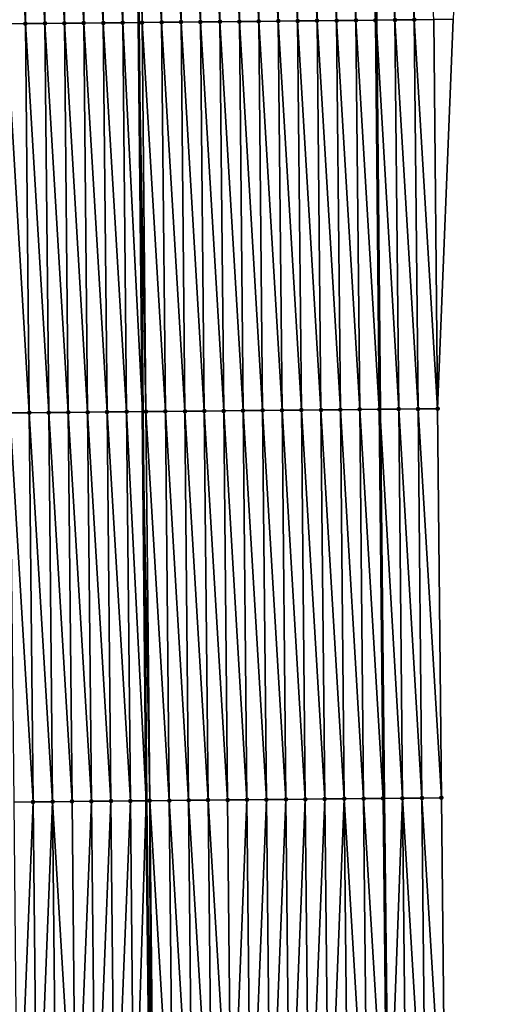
# Model space of a CAD drawing. Header units: feet. Extents: x 2010743 to 2022806, y 818705 to 837694.
# Tile 315 of 531: x 2011496 to 2011521, y 829043 to 829094. Entities that reach past the tile are written whole.
import ezdxf

# ---------------------------------------------------------------- set-up
doc = ezdxf.new("R2010")
doc.units = ezdxf.units.FT
doc.header["$MEASUREMENT"] = 0
for name, color, linetype, lineweight in [('EP_Travel Lane', 172, 'Continuous', 53), ('Road Shots', 141, 'Continuous', 100), ('STRIPING', 60, 'Continuous', 53)]:
    doc.layers.add(name, color=color, linetype=linetype, lineweight=lineweight)
doc.layers.add('I-77-MM17-21_NB-Surface-Border', color=7, linetype='Continuous')
doc.layers.add('I-77-MM17-21_NB-Surface-TIN', color=7, linetype='Continuous')

msp = doc.modelspace()

# ---------------------------------------------------------------- linework, layer by layer
at = {"layer": 'EP_Travel Lane'}
msp.add_polyline3d([(2011512.584, 829273.989, 318.244), (2011512.796, 829253.99, 318.126), (2011512.996, 829233.961, 318.023), (2011513.192, 829213.963, 317.877), (2011513.389, 829193.964, 317.745), (2011513.585, 829173.965, 317.621), (2011513.782, 829153.967, 317.5), (2011513.978, 829133.968, 317.355), (2011514.174, 829113.97, 317.235), (2011514.371, 829093.971, 317.101), (2011514.567, 829073.972, 316.995), (2011514.764, 829053.974, 316.873), (2011514.985, 829033.986, 316.753), (2011515.215, 829013.988, 316.662), (2011515.446, 828993.99, 316.527), (2011515.676, 828973.991, 316.415), (2011515.906, 828953.993, 316.282), (2011516.137, 828933.995, 316.151), (2011516.367, 828913.996, 316.02), (2011516.597, 828893.998, 315.889), (2011516.827, 828874, 315.772), (2011517.058, 828854.001, 315.672), (2011517.273, 828834.007, 315.552), (2011517.484, 828814.009, 315.422)], dxfattribs=at)
at = {"layer": 'I-77-MM17-21_NB-Surface-Border', "color": 3, "linetype": 'Continuous', "lineweight": -3}
msp.add_polyline3d([(2011514.534, 829274.011, 318.177), (2011514.758, 829254.012, 318.068), (2011516.96, 829234.001, 317.894), (2011517.157, 829214.002, 317.766), (2011518.353, 829194.014, 317.605), (2011518.55, 829174.015, 317.478), (2011518.746, 829154.016, 317.352), (2011517.942, 829134.008, 317.241), (2011519.139, 829114.019, 317.089), (2011518.335, 829094.011, 316.988), (2011517.532, 829074.002, 316.91), (2011517.728, 829054.003, 316.783), (2011517.932, 829034.017, 316.663), (2011519.139, 829014.029, 316.534), (2011519.345, 828994.031, 316.404), (2011519.552, 828974.032, 316.292), (2011520.758, 828954.044, 316.128), (2011520.965, 828934.045, 315.991), (2011520.171, 828914.036, 315.896), (2011521.378, 828894.048, 315.742), (2011520.584, 828874.039, 315.654), (2011519.791, 828854.03, 315.581), (2011520, 828834.036, 315.468), (2011518.211, 828814.016, 315.402)], dxfattribs=at)
at = {"layer": 'I-77-MM17-21_NB-Surface-TIN', "color": 128, "linetype": 'Continuous', "lineweight": -3}
for points in [[(2011496.336, 829093.792, 317.447), (2011496.14, 829113.79, 317.579), (2011495.14, 829113.78, 317.593)], [(2011495.337, 829093.782, 317.461), (2011496.336, 829093.792, 317.447), (2011495.14, 829113.78, 317.593)], [(2011497.336, 829093.802, 317.428), (2011497.14, 829113.8, 317.559), (2011496.14, 829113.79, 317.579)], [(2011496.336, 829093.792, 317.447), (2011497.336, 829093.802, 317.428), (2011496.14, 829113.79, 317.579)], [(2011498.336, 829093.812, 317.412), (2011498.14, 829113.81, 317.541), (2011497.14, 829113.8, 317.559)], [(2011497.336, 829093.802, 317.428), (2011498.336, 829093.812, 317.412), (2011497.14, 829113.8, 317.559)], [(2011499.336, 829093.821, 317.393), (2011499.14, 829113.82, 317.526), (2011498.14, 829113.81, 317.541)], [(2011498.336, 829093.812, 317.412), (2011499.336, 829093.821, 317.393), (2011498.14, 829113.81, 317.541)], [(2011500.336, 829093.831, 317.383), (2011500.14, 829113.83, 317.514), (2011499.14, 829113.82, 317.526)], [(2011499.336, 829093.821, 317.393), (2011500.336, 829093.831, 317.383), (2011499.14, 829113.82, 317.526)], [(2011501.336, 829093.841, 317.376), (2011501.14, 829113.84, 317.509), (2011500.14, 829113.83, 317.514)], [(2011500.336, 829093.831, 317.383), (2011501.336, 829093.841, 317.376), (2011500.14, 829113.83, 317.514)], [(2011501.14, 829113.84, 317.509), (2011502.152, 829093.849, 317.36), (2011501.955, 829113.848, 317.492)], [(2011501.336, 829093.841, 317.376), (2011502.152, 829093.849, 317.36), (2011501.14, 829113.84, 317.509)], [(2011502.336, 829093.851, 317.357), (2011502.14, 829113.85, 317.488), (2011501.955, 829113.848, 317.492)], [(2011502.336, 829093.851, 317.357), (2011501.955, 829113.848, 317.492), (2011502.152, 829093.849, 317.36)], [(2011503.336, 829093.861, 317.326), (2011503.14, 829113.86, 317.464), (2011502.14, 829113.85, 317.488)], [(2011502.336, 829093.851, 317.357), (2011503.336, 829093.861, 317.326), (2011502.14, 829113.85, 317.488)], [(2011504.336, 829093.871, 317.294), (2011504.14, 829113.87, 317.431), (2011503.14, 829113.86, 317.464)], [(2011503.336, 829093.861, 317.326), (2011504.336, 829093.871, 317.294), (2011503.14, 829113.86, 317.464)], [(2011505.336, 829093.881, 317.272), (2011505.14, 829113.88, 317.411), (2011504.14, 829113.87, 317.431)], [(2011504.336, 829093.871, 317.294), (2011505.336, 829093.881, 317.272), (2011504.14, 829113.87, 317.431)], [(2011506.336, 829093.891, 317.253), (2011506.14, 829113.89, 317.39), (2011505.14, 829113.88, 317.411)], [(2011505.336, 829093.881, 317.272), (2011506.336, 829093.891, 317.253), (2011505.14, 829113.88, 317.411)], [(2011507.336, 829093.901, 317.232), (2011507.139, 829113.9, 317.373), (2011506.14, 829113.89, 317.39)], [(2011506.336, 829093.891, 317.253), (2011507.336, 829093.901, 317.232), (2011506.14, 829113.89, 317.39)], [(2011508.336, 829093.911, 317.22), (2011508.139, 829113.909, 317.359), (2011507.139, 829113.9, 317.373)], [(2011507.336, 829093.901, 317.232), (2011508.336, 829093.911, 317.22), (2011507.139, 829113.9, 317.373)], [(2011509.336, 829093.921, 317.205), (2011509.139, 829113.919, 317.345), (2011508.139, 829113.909, 317.359)], [(2011508.336, 829093.911, 317.22), (2011509.336, 829093.921, 317.205), (2011508.139, 829113.909, 317.359)], [(2011510.336, 829093.931, 317.187), (2011510.139, 829113.929, 317.33), (2011509.139, 829113.919, 317.345)], [(2011509.336, 829093.921, 317.205), (2011510.336, 829093.931, 317.187), (2011509.139, 829113.919, 317.345)], [(2011511.336, 829093.941, 317.171), (2011511.139, 829113.939, 317.314), (2011510.139, 829113.929, 317.33)], [(2011510.336, 829093.931, 317.187), (2011511.336, 829093.941, 317.171), (2011510.139, 829113.929, 317.33)], [(2011512.336, 829093.951, 317.154), (2011512.139, 829113.949, 317.295), (2011511.139, 829113.939, 317.314)], [(2011511.336, 829093.941, 317.171), (2011512.336, 829093.951, 317.154), (2011511.139, 829113.939, 317.314)], [(2011513.336, 829093.961, 317.136), (2011513.139, 829113.959, 317.276), (2011512.139, 829113.949, 317.295)], [(2011512.336, 829093.951, 317.154), (2011513.336, 829093.961, 317.136), (2011512.139, 829113.949, 317.295)], [(2011514.336, 829093.971, 317.102), (2011514.139, 829113.969, 317.236), (2011513.139, 829113.959, 317.276)], [(2011513.336, 829093.961, 317.136), (2011514.336, 829093.971, 317.102), (2011513.139, 829113.959, 317.276)], [(2011514.139, 829113.969, 317.236), (2011514.371, 829093.971, 317.101), (2011514.174, 829113.97, 317.235)], [(2011514.336, 829093.971, 317.102), (2011514.371, 829093.971, 317.101), (2011514.139, 829113.969, 317.236)], [(2011515.336, 829093.981, 317.076), (2011515.139, 829113.979, 317.207), (2011514.174, 829113.97, 317.235)], [(2011515.336, 829093.981, 317.076), (2011514.174, 829113.97, 317.235), (2011514.371, 829093.971, 317.101)], [(2011516.335, 829093.991, 317.049), (2011516.139, 829113.989, 317.184), (2011515.139, 829113.979, 317.207)], [(2011515.336, 829093.981, 317.076), (2011516.335, 829093.991, 317.049), (2011515.139, 829113.979, 317.207)], [(2011516.335, 829093.991, 317.049), (2011517.335, 829094.001, 317.019), (2011516.139, 829113.989, 317.184)], [(2011517.532, 829074.002, 316.91), (2011517.335, 829094.001, 317.019), (2011516.335, 829093.991, 317.049)], [(2011517.532, 829074.002, 316.91), (2011518.335, 829094.011, 316.988), (2011517.335, 829094.001, 317.019)], [(2011496.533, 829073.793, 317.327), (2011496.336, 829093.792, 317.447), (2011495.337, 829093.782, 317.461)], [(2011495.533, 829073.783, 317.345), (2011496.533, 829073.793, 317.327), (2011495.337, 829093.782, 317.461)], [(2011497.533, 829073.803, 317.31), (2011497.336, 829093.802, 317.428), (2011496.336, 829093.792, 317.447)], [(2011496.533, 829073.793, 317.327), (2011497.533, 829073.803, 317.31), (2011496.336, 829093.792, 317.447)], [(2011498.533, 829073.813, 317.292), (2011498.336, 829093.812, 317.412), (2011497.336, 829093.802, 317.428)], [(2011497.533, 829073.803, 317.31), (2011498.533, 829073.813, 317.292), (2011497.336, 829093.802, 317.428)], [(2011499.533, 829073.823, 317.274), (2011499.336, 829093.821, 317.393), (2011498.336, 829093.812, 317.412)], [(2011498.533, 829073.813, 317.292), (2011499.533, 829073.823, 317.274), (2011498.336, 829093.812, 317.412)], [(2011500.533, 829073.833, 317.261), (2011500.336, 829093.831, 317.383), (2011499.336, 829093.821, 317.393)], [(2011499.533, 829073.823, 317.274), (2011500.533, 829073.833, 317.261), (2011499.336, 829093.821, 317.393)], [(2011501.533, 829073.843, 317.246), (2011501.336, 829093.841, 317.376), (2011500.336, 829093.831, 317.383)], [(2011500.533, 829073.833, 317.261), (2011501.533, 829073.843, 317.246), (2011500.336, 829093.831, 317.383)], [(2011501.336, 829093.841, 317.376), (2011502.348, 829073.851, 317.23), (2011502.152, 829093.849, 317.36)], [(2011501.533, 829073.843, 317.246), (2011502.348, 829073.851, 317.23), (2011501.336, 829093.841, 317.376)], [(2011502.533, 829073.853, 317.226), (2011502.336, 829093.851, 317.357), (2011502.152, 829093.849, 317.36)], [(2011502.533, 829073.853, 317.226), (2011502.152, 829093.849, 317.36), (2011502.348, 829073.851, 317.23)], [(2011503.533, 829073.863, 317.207), (2011503.336, 829093.861, 317.326), (2011502.336, 829093.851, 317.357)], [(2011502.533, 829073.853, 317.226), (2011503.533, 829073.863, 317.207), (2011502.336, 829093.851, 317.357)], [(2011504.533, 829073.872, 317.179), (2011504.336, 829093.871, 317.294), (2011503.336, 829093.861, 317.326)], [(2011503.533, 829073.863, 317.207), (2011504.533, 829073.872, 317.179), (2011503.336, 829093.861, 317.326)], [(2011505.532, 829073.882, 317.157), (2011505.336, 829093.881, 317.272), (2011504.336, 829093.871, 317.294)], [(2011504.533, 829073.872, 317.179), (2011505.532, 829073.882, 317.157), (2011504.336, 829093.871, 317.294)], [(2011506.532, 829073.892, 317.136), (2011506.336, 829093.891, 317.253), (2011505.336, 829093.881, 317.272)], [(2011505.532, 829073.882, 317.157), (2011506.532, 829073.892, 317.136), (2011505.336, 829093.881, 317.272)], [(2011507.532, 829073.902, 317.118), (2011507.336, 829093.901, 317.232), (2011506.336, 829093.891, 317.253)], [(2011506.532, 829073.892, 317.136), (2011507.532, 829073.902, 317.118), (2011506.336, 829093.891, 317.253)], [(2011508.532, 829073.912, 317.107), (2011508.336, 829093.911, 317.22), (2011507.336, 829093.901, 317.232)], [(2011507.532, 829073.902, 317.118), (2011508.532, 829073.912, 317.107), (2011507.336, 829093.901, 317.232)], [(2011509.532, 829073.922, 317.096), (2011509.336, 829093.921, 317.205), (2011508.336, 829093.911, 317.22)], [(2011508.532, 829073.912, 317.107), (2011509.532, 829073.922, 317.096), (2011508.336, 829093.911, 317.22)], [(2011510.532, 829073.932, 317.083), (2011510.336, 829093.931, 317.187), (2011509.336, 829093.921, 317.205)], [(2011509.532, 829073.922, 317.096), (2011510.532, 829073.932, 317.083), (2011509.336, 829093.921, 317.205)], [(2011511.532, 829073.942, 317.066), (2011511.336, 829093.941, 317.171), (2011510.336, 829093.931, 317.187)], [(2011510.532, 829073.932, 317.083), (2011511.532, 829073.942, 317.066), (2011510.336, 829093.931, 317.187)], [(2011512.532, 829073.952, 317.049), (2011512.336, 829093.951, 317.154), (2011511.336, 829093.941, 317.171)], [(2011511.532, 829073.942, 317.066), (2011512.532, 829073.952, 317.049), (2011511.336, 829093.941, 317.171)], [(2011513.532, 829073.962, 317.027), (2011513.336, 829093.961, 317.136), (2011512.336, 829093.951, 317.154)], [(2011512.532, 829073.952, 317.049), (2011513.532, 829073.962, 317.027), (2011512.336, 829093.951, 317.154)], [(2011514.532, 829073.972, 316.995), (2011514.336, 829093.971, 317.102), (2011513.336, 829093.961, 317.136)], [(2011513.532, 829073.962, 317.027), (2011514.532, 829073.972, 316.995), (2011513.336, 829093.961, 317.136)], [(2011514.336, 829093.971, 317.102), (2011514.567, 829073.972, 316.995), (2011514.371, 829093.971, 317.101)], [(2011514.532, 829073.972, 316.995), (2011514.567, 829073.972, 316.995), (2011514.336, 829093.971, 317.102)], [(2011515.532, 829073.982, 316.97), (2011515.336, 829093.981, 317.076), (2011514.371, 829093.971, 317.101)], [(2011515.532, 829073.982, 316.97), (2011514.371, 829093.971, 317.101), (2011514.567, 829073.972, 316.995)], [(2011516.532, 829073.992, 316.943), (2011516.335, 829093.991, 317.049), (2011515.336, 829093.981, 317.076)], [(2011515.532, 829073.982, 316.97), (2011516.532, 829073.992, 316.943), (2011515.336, 829093.981, 317.076)], [(2011516.532, 829073.992, 316.943), (2011517.532, 829074.002, 316.91), (2011516.335, 829093.991, 317.049)], [(2011496.729, 829053.794, 317.202), (2011496.533, 829073.793, 317.327), (2011495.533, 829073.783, 317.345)], [(2011495.729, 829053.784, 317.22), (2011496.729, 829053.794, 317.202), (2011495.533, 829073.783, 317.345)], [(2011497.729, 829053.804, 317.183), (2011497.533, 829073.803, 317.31), (2011496.533, 829073.793, 317.327)], [(2011496.729, 829053.794, 317.202), (2011497.729, 829053.804, 317.183), (2011496.533, 829073.793, 317.327)], [(2011498.729, 829053.814, 317.164), (2011498.533, 829073.813, 317.292), (2011497.533, 829073.803, 317.31)], [(2011497.729, 829053.804, 317.183), (2011498.729, 829053.814, 317.164), (2011497.533, 829073.803, 317.31)], [(2011499.729, 829053.824, 317.147), (2011499.533, 829073.823, 317.274), (2011498.533, 829073.813, 317.292)], [(2011498.729, 829053.814, 317.164), (2011499.729, 829053.824, 317.147), (2011498.533, 829073.813, 317.292)], [(2011500.729, 829053.834, 317.135), (2011500.533, 829073.833, 317.261), (2011499.533, 829073.823, 317.274)], [(2011499.729, 829053.824, 317.147), (2011500.729, 829053.834, 317.135), (2011499.533, 829073.823, 317.274)], [(2011501.729, 829053.844, 317.125), (2011501.533, 829073.843, 317.246), (2011500.533, 829073.833, 317.261)], [(2011500.729, 829053.834, 317.135), (2011501.729, 829053.844, 317.125), (2011500.533, 829073.833, 317.261)], [(2011501.533, 829073.843, 317.246), (2011502.545, 829053.852, 317.107), (2011502.348, 829073.851, 317.23)], [(2011501.729, 829053.844, 317.125), (2011502.545, 829053.852, 317.107), (2011501.533, 829073.843, 317.246)], [(2011502.729, 829053.854, 317.103), (2011502.533, 829073.853, 317.226), (2011502.348, 829073.851, 317.23)], [(2011502.729, 829053.854, 317.103), (2011502.348, 829073.851, 317.23), (2011502.545, 829053.852, 317.107)], [(2011503.729, 829053.864, 317.082), (2011503.533, 829073.863, 317.207), (2011502.533, 829073.853, 317.226)], [(2011502.729, 829053.854, 317.103), (2011503.729, 829053.864, 317.082), (2011502.533, 829073.853, 317.226)], [(2011504.729, 829053.874, 317.055), (2011504.533, 829073.872, 317.179), (2011503.533, 829073.863, 317.207)], [(2011503.729, 829053.864, 317.082), (2011504.729, 829053.874, 317.055), (2011503.533, 829073.863, 317.207)], [(2011505.729, 829053.884, 317.029), (2011505.532, 829073.882, 317.157), (2011504.533, 829073.872, 317.179)], [(2011504.729, 829053.874, 317.055), (2011505.729, 829053.884, 317.029), (2011504.533, 829073.872, 317.179)], [(2011506.729, 829053.894, 317.007), (2011506.532, 829073.892, 317.136), (2011505.532, 829073.882, 317.157)], [(2011505.729, 829053.884, 317.029), (2011506.729, 829053.894, 317.007), (2011505.532, 829073.882, 317.157)], [(2011507.729, 829053.904, 316.993), (2011507.532, 829073.902, 317.118), (2011506.532, 829073.892, 317.136)], [(2011506.729, 829053.894, 317.007), (2011507.729, 829053.904, 316.993), (2011506.532, 829073.892, 317.136)], [(2011508.729, 829053.914, 316.978), (2011508.532, 829073.912, 317.107), (2011507.532, 829073.902, 317.118)], [(2011507.729, 829053.904, 316.993), (2011508.729, 829053.914, 316.978), (2011507.532, 829073.902, 317.118)], [(2011509.729, 829053.923, 316.966), (2011509.532, 829073.922, 317.096), (2011508.532, 829073.912, 317.107)], [(2011508.729, 829053.914, 316.978), (2011509.729, 829053.923, 316.966), (2011508.532, 829073.912, 317.107)], [(2011510.729, 829053.933, 316.953), (2011510.532, 829073.932, 317.083), (2011509.532, 829073.922, 317.096)], [(2011509.729, 829053.923, 316.966), (2011510.729, 829053.933, 316.953), (2011509.532, 829073.922, 317.096)], [(2011511.729, 829053.943, 316.939), (2011511.532, 829073.942, 317.066), (2011510.532, 829073.932, 317.083)], [(2011510.729, 829053.933, 316.953), (2011511.729, 829053.943, 316.939), (2011510.532, 829073.932, 317.083)], [(2011512.729, 829053.953, 316.923), (2011512.532, 829073.952, 317.049), (2011511.532, 829073.942, 317.066)], [(2011511.729, 829053.943, 316.939), (2011512.729, 829053.953, 316.923), (2011511.532, 829073.942, 317.066)], [(2011513.729, 829053.963, 316.903), (2011513.532, 829073.962, 317.027), (2011512.532, 829073.952, 317.049)], [(2011512.729, 829053.953, 316.923), (2011513.729, 829053.963, 316.903), (2011512.532, 829073.952, 317.049)], [(2011514.728, 829053.973, 316.874), (2011514.532, 829073.972, 316.995), (2011513.532, 829073.962, 317.027)], [(2011513.729, 829053.963, 316.903), (2011514.728, 829053.973, 316.874), (2011513.532, 829073.962, 317.027)], [(2011514.532, 829073.972, 316.995), (2011514.764, 829053.974, 316.873), (2011514.567, 829073.972, 316.995)], [(2011514.728, 829053.973, 316.874), (2011514.764, 829053.974, 316.873), (2011514.532, 829073.972, 316.995)], [(2011515.728, 829053.983, 316.843), (2011515.532, 829073.982, 316.97), (2011514.567, 829073.972, 316.995)], [(2011515.728, 829053.983, 316.843), (2011514.567, 829073.972, 316.995), (2011514.764, 829053.974, 316.873)], [(2011516.728, 829053.993, 316.813), (2011516.532, 829073.992, 316.943), (2011515.532, 829073.982, 316.97)], [(2011515.728, 829053.983, 316.843), (2011516.728, 829053.993, 316.813), (2011515.532, 829073.982, 316.97)], [(2011517.728, 829054.003, 316.783), (2011517.532, 829074.002, 316.91), (2011516.532, 829073.992, 316.943)], [(2011516.728, 829053.993, 316.813), (2011517.728, 829054.003, 316.783), (2011516.532, 829073.992, 316.943)], [(2011495.933, 829033.787, 317.099), (2011496.729, 829053.794, 317.202), (2011495.729, 829053.784, 317.22)], [(2011495.933, 829033.787, 317.099), (2011496.933, 829033.798, 317.083), (2011496.729, 829053.794, 317.202)], [(2011496.933, 829033.798, 317.083), (2011497.729, 829053.804, 317.183), (2011496.729, 829053.794, 317.202)], [(2011496.933, 829033.798, 317.083), (2011497.933, 829033.808, 317.065), (2011497.729, 829053.804, 317.183)], [(2011498.933, 829033.819, 317.045), (2011498.729, 829053.814, 317.164), (2011497.729, 829053.804, 317.183)], [(2011497.933, 829033.808, 317.065), (2011498.933, 829033.819, 317.045), (2011497.729, 829053.804, 317.183)], [(2011498.933, 829033.819, 317.045), (2011499.729, 829053.824, 317.147), (2011498.729, 829053.814, 317.164)], [(2011498.933, 829033.819, 317.045), (2011499.933, 829033.829, 317.026), (2011499.729, 829053.824, 317.147)], [(2011499.933, 829033.829, 317.026), (2011500.729, 829053.834, 317.135), (2011499.729, 829053.824, 317.147)], [(2011499.933, 829033.829, 317.026), (2011500.933, 829033.84, 317.013), (2011500.729, 829053.834, 317.135)], [(2011500.933, 829033.84, 317.013), (2011501.729, 829053.844, 317.125), (2011500.729, 829053.834, 317.135)], [(2011500.933, 829033.84, 317.013), (2011501.933, 829033.85, 317.002), (2011501.729, 829053.844, 317.125)], [(2011501.933, 829033.85, 317.002), (2011502.545, 829053.852, 317.107), (2011501.729, 829053.844, 317.125)], [(2011501.933, 829033.85, 317.002), (2011502.764, 829033.859, 316.986), (2011502.545, 829053.852, 317.107)], [(2011502.729, 829053.854, 317.103), (2011502.545, 829053.852, 317.107), (2011502.764, 829033.859, 316.986)], [(2011503.933, 829033.871, 316.963), (2011503.729, 829053.864, 317.082), (2011502.729, 829053.854, 317.103)], [(2011502.933, 829033.86, 316.983), (2011502.729, 829053.854, 317.103), (2011502.764, 829033.859, 316.986)], [(2011502.933, 829033.86, 316.983), (2011503.933, 829033.871, 316.963), (2011502.729, 829053.854, 317.103)], [(2011504.933, 829033.881, 316.938), (2011504.729, 829053.874, 317.055), (2011503.729, 829053.864, 317.082)], [(2011503.933, 829033.871, 316.963), (2011504.933, 829033.881, 316.938), (2011503.729, 829053.864, 317.082)], [(2011505.933, 829033.892, 316.914), (2011505.729, 829053.884, 317.029), (2011504.729, 829053.874, 317.055)], [(2011504.933, 829033.881, 316.938), (2011505.933, 829033.892, 316.914), (2011504.729, 829053.874, 317.055)], [(2011506.933, 829033.902, 316.895), (2011506.729, 829053.894, 317.007), (2011505.729, 829053.884, 317.029)], [(2011505.933, 829033.892, 316.914), (2011506.933, 829033.902, 316.895), (2011505.729, 829053.884, 317.029)], [(2011506.933, 829033.902, 316.895), (2011507.729, 829053.904, 316.993), (2011506.729, 829053.894, 317.007)], [(2011506.933, 829033.902, 316.895), (2011507.933, 829033.913, 316.876), (2011507.729, 829053.904, 316.993)], [(2011507.933, 829033.913, 316.876), (2011508.729, 829053.914, 316.978), (2011507.729, 829053.904, 316.993)], [(2011507.933, 829033.913, 316.876), (2011508.933, 829033.923, 316.863), (2011508.729, 829053.914, 316.978)], [(2011508.933, 829033.923, 316.863), (2011509.729, 829053.923, 316.966), (2011508.729, 829053.914, 316.978)], [(2011508.933, 829033.923, 316.863), (2011509.932, 829033.933, 316.851), (2011509.729, 829053.923, 316.966)], [(2011509.932, 829033.933, 316.851), (2011510.729, 829053.933, 316.953), (2011509.729, 829053.923, 316.966)], [(2011509.932, 829033.933, 316.851), (2011510.932, 829033.944, 316.839), (2011510.729, 829053.933, 316.953)], [(2011510.932, 829033.944, 316.839), (2011511.729, 829053.943, 316.939), (2011510.729, 829053.933, 316.953)], [(2011510.932, 829033.944, 316.839), (2011511.932, 829033.954, 316.823), (2011511.729, 829053.943, 316.939)], [(2011511.932, 829033.954, 316.823), (2011512.729, 829053.953, 316.923), (2011511.729, 829053.943, 316.939)], [(2011511.932, 829033.954, 316.823), (2011512.932, 829033.965, 316.807), (2011512.729, 829053.953, 316.923)], [(2011513.932, 829033.975, 316.785), (2011513.729, 829053.963, 316.903), (2011512.729, 829053.953, 316.923)], [(2011512.932, 829033.965, 316.807), (2011513.932, 829033.975, 316.785), (2011512.729, 829053.953, 316.923)], [(2011514.932, 829033.986, 316.755), (2011514.728, 829053.973, 316.874), (2011513.729, 829053.963, 316.903)], [(2011513.932, 829033.975, 316.785), (2011514.932, 829033.986, 316.755), (2011513.729, 829053.963, 316.903)], [(2011514.932, 829033.986, 316.755), (2011514.764, 829053.974, 316.873), (2011514.728, 829053.973, 316.874)], [(2011515.728, 829053.983, 316.843), (2011514.764, 829053.974, 316.873), (2011514.985, 829033.986, 316.753)], [(2011514.932, 829033.986, 316.755), (2011514.985, 829033.986, 316.753), (2011514.764, 829053.974, 316.873)], [(2011515.932, 829033.996, 316.727), (2011515.728, 829053.983, 316.843), (2011514.985, 829033.986, 316.753)], [(2011516.932, 829034.007, 316.698), (2011516.728, 829053.993, 316.813), (2011515.728, 829053.983, 316.843)], [(2011515.932, 829033.996, 316.727), (2011516.932, 829034.007, 316.698), (2011515.728, 829053.983, 316.843)], [(2011517.932, 829034.017, 316.663), (2011517.728, 829054.003, 316.783), (2011516.728, 829053.993, 316.813)], [(2011516.932, 829034.007, 316.698), (2011517.932, 829034.017, 316.663), (2011516.728, 829053.993, 316.813)]]:
    msp.add_3dface(points, dxfattribs=at)
at = {"layer": 'Road Shots', "lineweight": 100}
for p in [(2011496.336, 829093.792, 317.447), (2011497.336, 829093.802, 317.428), (2011498.336, 829093.812, 317.412), (2011499.336, 829093.821, 317.393), (2011500.336, 829093.831, 317.383), (2011501.336, 829093.841, 317.376), (2011502.336, 829093.851, 317.357), (2011503.336, 829093.861, 317.326), (2011504.336, 829093.871, 317.294), (2011505.336, 829093.881, 317.272), (2011506.336, 829093.891, 317.253), (2011507.336, 829093.901, 317.232), (2011508.336, 829093.911, 317.22), (2011509.336, 829093.921, 317.205), (2011510.336, 829093.931, 317.187), (2011511.336, 829093.941, 317.171), (2011512.336, 829093.951, 317.154), (2011513.336, 829093.961, 317.136), (2011514.336, 829093.971, 317.102), (2011515.336, 829093.981, 317.076), (2011516.335, 829093.991, 317.049), (2011496.533, 829073.793, 317.327), (2011497.533, 829073.803, 317.31), (2011498.533, 829073.813, 317.292), (2011499.533, 829073.823, 317.274), (2011500.533, 829073.833, 317.261), (2011501.533, 829073.843, 317.246), (2011502.533, 829073.853, 317.226), (2011503.533, 829073.863, 317.207), (2011504.533, 829073.872, 317.179), (2011505.532, 829073.882, 317.157), (2011506.532, 829073.892, 317.136), (2011507.532, 829073.902, 317.118), (2011508.532, 829073.912, 317.107), (2011509.532, 829073.922, 317.096), (2011510.532, 829073.932, 317.083), (2011511.532, 829073.942, 317.066), (2011512.532, 829073.952, 317.049), (2011513.532, 829073.962, 317.027), (2011514.532, 829073.972, 316.995), (2011515.532, 829073.982, 316.97), (2011516.532, 829073.992, 316.943), (2011517.532, 829074.002, 316.91), (2011496.729, 829053.794, 317.202), (2011497.729, 829053.804, 317.183), (2011498.729, 829053.814, 317.164), (2011499.729, 829053.824, 317.147), (2011500.729, 829053.834, 317.135), (2011501.729, 829053.844, 317.125), (2011502.729, 829053.854, 317.103), (2011503.729, 829053.864, 317.082), (2011504.729, 829053.874, 317.055), (2011505.729, 829053.884, 317.029), (2011506.729, 829053.894, 317.007), (2011507.729, 829053.904, 316.993), (2011508.729, 829053.914, 316.978), (2011509.729, 829053.923, 316.966), (2011510.729, 829053.933, 316.953), (2011511.729, 829053.943, 316.939), (2011512.729, 829053.953, 316.923), (2011513.729, 829053.963, 316.903), (2011514.728, 829053.973, 316.874), (2011515.728, 829053.983, 316.843), (2011516.728, 829053.993, 316.813), (2011517.728, 829054.003, 316.783)]:
    msp.add_point(p, dxfattribs=at)
at = {"layer": 'STRIPING'}
msp.add_polyline3d([(2011500.365, 829273.851, 318.437), (2011500.577, 829253.852, 318.335), (2011500.777, 829233.84, 318.252), (2011500.973, 829213.841, 318.139), (2011501.17, 829193.843, 317.985), (2011501.366, 829173.844, 317.869), (2011501.562, 829153.845, 317.752), (2011501.759, 829133.847, 317.59), (2011501.955, 829113.848, 317.492), (2011502.152, 829093.849, 317.36), (2011502.348, 829073.851, 317.23), (2011502.545, 829053.852, 317.107), (2011502.764, 829033.859, 316.986), (2011502.991, 829013.86, 316.868), (2011503.219, 828993.862, 316.768), (2011503.446, 828973.863, 316.649), (2011503.673, 828953.865, 316.526), (2011503.901, 828933.867, 316.383), (2011504.128, 828913.869, 316.256), (2011504.356, 828893.87, 316.146), (2011504.583, 828873.872, 316.029), (2011504.81, 828853.873, 315.9), (2011505.025, 828833.877, 315.782), (2011505.236, 828813.878, 315.658)], dxfattribs=at)

doc.saveas('drawing.dxf')
